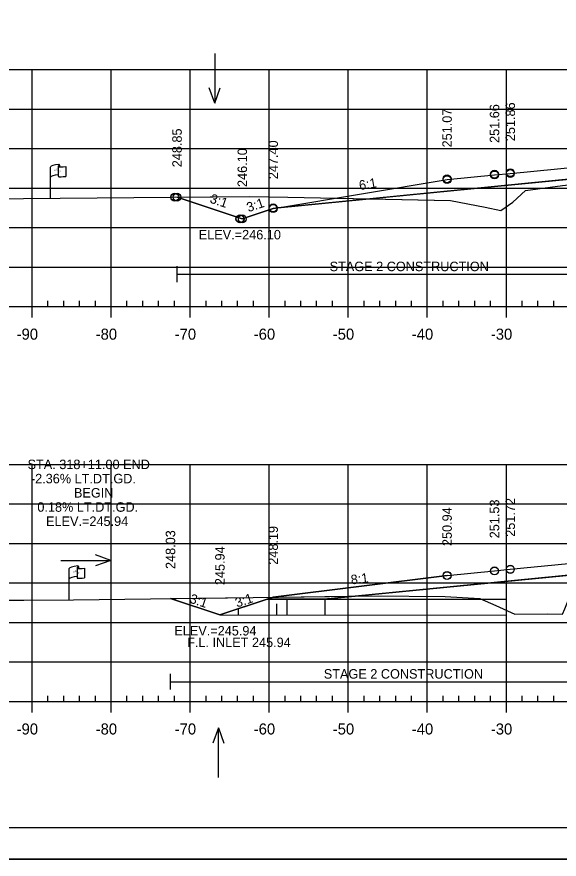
# Model space of a CAD drawing. Extents: x 1365647 to 1367999, y 387113 to 400173.
# Drawn here: x 1365802.2 to 1365870.8, y 398893 to 398999.7 of the extents above; entities that cross this region are included whole.
import ezdxf

# ---------------------------------------------------------------- set-up
doc = ezdxf.new("R2010")
doc.units = 0
for name, color, linetype in [('E_Existing ROW', 7, 'Continuous'), ('R_Alt Surface', 7, 'Continuous'), ('R_Axis', 7, 'Continuous'), ('R_Axis Annot', 7, 'Continuous'), ('R_Border', 7, 'Continuous'), ('R_Border Notes', 7, 'Continuous'), ('R_Contours', 7, 'Continuous'), ('R_Exist Surface', 7, 'Continuous'), ('R_Fin Surface', 7, 'Continuous'), ('R_Fin Surface Annot', 7, 'Continuous'), ('R_Grid', 7, 'Continuous'), ('R_No Plot', 7, 'Continuous'), ('R_Water', 7, 'Continuous'), ('R_Water Annot', 7, 'Continuous'), ('R_Xsect Elev', 7, 'Continuous')]:
    doc.layers.add(name, color=color, linetype=linetype)

msp = doc.modelspace()

# ---------------------------------------------------------------- linework, layer by layer
at = {"layer": 'E_Existing ROW'}
for p, q in [((1365807.57, 398980.88), (1365807.57, 398980.64)), ((1365806.41, 398976.68), (1365806.41, 398980.63)), ((1365807.4, 398980.73), (1365807.4, 398980.71)), ((1365807.4, 398980.71), (1365807.4, 398979.49)), ((1365808.34, 398980.69), (1365808.34, 398979.45)), ((1365808.78, 398925.83), (1365808.78, 398929.78)), ((1365809.78, 398929.88), (1365809.78, 398929.86)), ((1365809.78, 398929.86), (1365809.78, 398928.64)), ((1365809.95, 398930.03), (1365809.95, 398929.79)), ((1365810.71, 398929.84), (1365810.71, 398928.6))]:
    msp.add_line(p, q, dxfattribs=at)
for centre, radius, start, end in [((1365807.48, 398980.73), 0.078, 88.6458, 274.2828), ((1365807.49, 398980.88), 0.0783, 263.0712, 93.9564), ((1365807.48, 398979.49), 0.0783, 180, 273.9564), ((1365809.86, 398929.88), 0.078, 88.6458, 274.2828), ((1365809.87, 398930.03), 0.0783, 263.0712, 93.9564), ((1365809.86, 398928.64), 0.0783, 180, 273.9564)]:
    msp.add_arc(centre, radius, start, end, dxfattribs=at)
for centre, major_axis, ratio, start_param, end_param in [((1365807.99, 398980.68), (-1.58, -0.04), 0.19887, 5.030368, 6.283185), ((1365808.7, 398980.79), (-1.23, -0.13), 0.052933, 0.159456, 1.268315), ((1365807.98, 398979.36), (-1.58, -0.04), 0.19887, 5.083035, 6.194897), ((1365808.7, 398979.55), (-1.23, -0.13), 0.052933, 0.159456, 1.268315), ((1365810.37, 398929.83), (-1.58, -0.04), 0.19887, 5.030368, 6.283185), ((1365811.07, 398929.94), (-1.23, -0.13), 0.052933, 0.159456, 1.268315), ((1365810.36, 398928.51), (-1.58, -0.04), 0.19887, 5.083035, 6.194897), ((1365811.07, 398928.7), (-1.23, -0.13), 0.052933, 0.159456, 1.268315)]:
    msp.add_ellipse(centre, major_axis=major_axis, ratio=ratio, start_param=start_param, end_param=end_param, dxfattribs=at)
at = {"layer": 'R_Alt Surface'}
for points in [[(1365835.17, 398975.47), (1365862.59, 398978.16), (1365894.09, 398981.26), (1365925.59, 398984.34), (1365945.36, 398984.1)], [(1365833.84, 398925.91), (1365841.02, 398925.91), (1365894.09, 398931.12), (1365925.59, 398934.2), (1365945.36, 398933.96)]]:
    msp.add_lwpolyline(points, dxfattribs=at)
at = {"layer": 'R_Axis'}
for p, q in [((1365749.09, 398962.97), (1366039.09, 398962.97)), ((1365804.09, 398961.57), (1365804.09, 398962.97)), ((1365806.09, 398962.97), (1365806.09, 398963.67)), ((1365808.09, 398962.97), (1365808.09, 398963.67)), ((1365810.09, 398962.97), (1365810.09, 398963.67)), ((1365812.09, 398962.97), (1365812.09, 398963.67)), ((1365814.09, 398961.57), (1365814.09, 398962.97)), ((1365816.09, 398962.97), (1365816.09, 398963.67)), ((1365818.09, 398962.97), (1365818.09, 398963.67)), ((1365820.09, 398962.97), (1365820.09, 398963.67)), ((1365822.09, 398962.97), (1365822.09, 398963.67)), ((1365824.09, 398961.57), (1365824.09, 398962.97)), ((1365826.09, 398962.97), (1365826.09, 398963.67)), ((1365828.09, 398962.97), (1365828.09, 398963.67)), ((1365830.09, 398962.97), (1365830.09, 398963.67)), ((1365832.09, 398962.97), (1365832.09, 398963.67)), ((1365834.09, 398961.57), (1365834.09, 398962.97)), ((1365836.09, 398962.97), (1365836.09, 398963.67)), ((1365838.09, 398962.97), (1365838.09, 398963.67)), ((1365840.09, 398962.97), (1365840.09, 398963.67)), ((1365842.09, 398962.97), (1365842.09, 398963.67)), ((1365844.09, 398961.57), (1365844.09, 398962.97)), ((1365846.09, 398962.97), (1365846.09, 398963.67)), ((1365848.09, 398962.97), (1365848.09, 398963.67)), ((1365850.09, 398962.97), (1365850.09, 398963.67)), ((1365852.09, 398962.97), (1365852.09, 398963.67)), ((1365854.09, 398961.57), (1365854.09, 398962.97)), ((1365856.09, 398962.97), (1365856.09, 398963.67)), ((1365858.09, 398962.97), (1365858.09, 398963.67)), ((1365860.09, 398962.97), (1365860.09, 398963.67)), ((1365862.09, 398962.97), (1365862.09, 398963.67)), ((1365864.09, 398961.57), (1365864.09, 398962.97)), ((1365866.09, 398962.97), (1365866.09, 398963.67)), ((1365868.09, 398962.97), (1365868.09, 398963.67)), ((1365870.09, 398962.97), (1365870.09, 398963.67)), ((1365806.09, 398912.97), (1365806.09, 398913.67)), ((1365808.09, 398912.97), (1365808.09, 398913.67)), ((1365810.09, 398912.97), (1365810.09, 398913.67)), ((1365812.09, 398912.97), (1365812.09, 398913.67)), ((1365816.09, 398912.97), (1365816.09, 398913.67)), ((1365818.09, 398912.97), (1365818.09, 398913.67)), ((1365820.09, 398912.97), (1365820.09, 398913.67)), ((1365822.09, 398912.97), (1365822.09, 398913.67)), ((1365826.09, 398912.97), (1365826.09, 398913.67)), ((1365828.09, 398912.97), (1365828.09, 398913.67)), ((1365830.09, 398912.97), (1365830.09, 398913.67)), ((1365832.09, 398912.97), (1365832.09, 398913.67)), ((1365836.09, 398912.97), (1365836.09, 398913.67)), ((1365838.09, 398912.97), (1365838.09, 398913.67)), ((1365840.09, 398912.97), (1365840.09, 398913.67)), ((1365842.09, 398912.97), (1365842.09, 398913.67)), ((1365846.09, 398912.97), (1365846.09, 398913.67)), ((1365848.09, 398912.97), (1365848.09, 398913.67)), ((1365850.09, 398912.97), (1365850.09, 398913.67)), ((1365852.09, 398912.97), (1365852.09, 398913.67)), ((1365856.09, 398912.97), (1365856.09, 398913.67)), ((1365858.09, 398912.97), (1365858.09, 398913.67)), ((1365860.09, 398912.97), (1365860.09, 398913.67)), ((1365862.09, 398912.97), (1365862.09, 398913.67)), ((1365866.09, 398912.97), (1365866.09, 398913.67)), ((1365868.09, 398912.97), (1365868.09, 398913.67)), ((1365870.09, 398912.97), (1365870.09, 398913.67)), ((1365749.09, 398912.97), (1366039.09, 398912.97)), ((1365804.09, 398911.57), (1365804.09, 398912.97)), ((1365814.09, 398911.57), (1365814.09, 398912.97)), ((1365824.09, 398911.57), (1365824.09, 398912.97)), ((1365834.09, 398911.57), (1365834.09, 398912.97)), ((1365844.09, 398911.57), (1365844.09, 398912.97)), ((1365854.09, 398911.57), (1365854.09, 398912.97)), ((1365864.09, 398911.57), (1365864.09, 398912.97))]:
    msp.add_line(p, q, dxfattribs=at)
at = {"layer": 'R_Border'}
msp.add_line((1366052.27, 398896.97), (1365736.09, 398896.97), dxfattribs=at)
at = {"layer": 'R_Contours'}
for p, q in [((1365882.32, 398980.1), (1365862.59, 398978.16)), ((1365862.59, 398978.16), (1365846.83, 398976.61)), ((1365882.23, 398929.96), (1365844.95, 398926.3))]:
    msp.add_line(p, q, dxfattribs=at)
for points in [[(1365846.83, 398976.61), (1365857.04, 398976.41), (1365861.42, 398975.56), (1365863.4, 398975.12), (1365864.89, 398976.17), (1365866.52, 398977.65), (1365871.2, 398978.3), (1365873.03, 398978.51), (1365873.58, 398978.55), (1365877.74, 398978.66), (1365881.66, 398979.13), (1365882.32, 398979.21)], [(1365844.95, 398926.3), (1365847.19, 398926.33), (1365856.37, 398926.25), (1365860.74, 398925.99), (1365862.78, 398925.11), (1365865.16, 398924.02), (1365869.25, 398924.05), (1365871.2, 398924.01), (1365871.49, 398924.7), (1365872.54, 398927.32), (1365874.47, 398927.78), (1365874.71, 398928), (1365877.64, 398928.43), (1365879.32, 398928.62), (1365880.87, 398928.82), (1365882.23, 398928.99)]]:
    msp.add_lwpolyline(points, dxfattribs=at)
for points in [[(1365822.42, 398976.82), (1365831.59, 398976.92), (1365836.43, 398976.82), (1365846.83, 398976.61), (1365835.17, 398975.47), (1365834.59, 398975.37), (1365830.68, 398974.07)], [(1365821.59, 398926), (1365832.06, 398926.13), (1365844.95, 398926.3), (1365841.02, 398925.91), (1365833.84, 398925.91), (1365827.85, 398923.91)]]:
    msp.add_lwpolyline(points, close=True, dxfattribs=at)
at = {"layer": 'R_Exist Surface'}
for points in [[(1365798.28, 398976.61), (1365821.64, 398976.82), (1365831.59, 398976.92), (1365836.43, 398976.82), (1365857.04, 398976.41), (1365861.42, 398975.56), (1365863.4, 398975.12), (1365864.89, 398976.17), (1365866.52, 398977.65), (1365871.2, 398978.3)], [(1365791.63, 398925.79), (1365803.05, 398925.77), (1365809.32, 398925.84), (1365832.06, 398926.13), (1365847.19, 398926.33), (1365856.37, 398926.25), (1365860.74, 398925.99), (1365862.78, 398925.11), (1365865.16, 398924.02), (1365869.25, 398924.05), (1365871.2, 398924.01)]]:
    msp.add_lwpolyline(points, dxfattribs=at)
at = {"layer": 'R_Fin Surface'}
for p, q in [((1365856.59, 398928.91), (1365834.59, 398926.16)), ((1365827.85, 398923.91), (1365821.59, 398926)), ((1365834.59, 398926.16), (1365827.85, 398923.91))]:
    msp.add_line(p, q, dxfattribs=at)
for points in [[(1365822.42, 398976.82), (1365830.68, 398974.07), (1365834.59, 398975.37), (1365835.17, 398975.47), (1365856.59, 398979.04), (1365862.59, 398979.63), (1365864.59, 398979.82), (1365894.09, 398982.71), (1365923.59, 398985.61), (1365925.59, 398985.8), (1365931.59, 398986.39), (1365945.36, 398984.1), (1365953.59, 398982.72), (1365975.15, 398975.54)], [(1365821.59, 398926), (1365827.85, 398923.91), (1365833.84, 398925.91), (1365834.59, 398926.16), (1365856.59, 398928.91), (1365862.59, 398929.49), (1365864.59, 398929.69), (1365894.09, 398932.58), (1365923.59, 398935.47), (1365925.59, 398935.67), (1365931.59, 398936.26), (1365945.36, 398933.96), (1365953.59, 398932.59), (1365969.8, 398927.19), (1365975.39, 398925.32), (1365975.51, 398925.28), (1365975.99, 398925.12), (1365977.09, 398924.76), (1365977.2, 398924.72), (1365977.23, 398924.71), (1365978.55, 398924.27), (1365982.45, 398922.97), (1365987.4, 398924.62)]]:
    msp.add_lwpolyline(points, dxfattribs=at)
at = {"layer": 'R_Grid'}
for p, q in [((1365749.09, 398992.97), (1366039.09, 398992.97)), ((1365804.09, 398962.97), (1365804.09, 398992.97)), ((1365814.09, 398962.97), (1365814.09, 398992.97)), ((1365824.09, 398962.97), (1365824.09, 398992.97)), ((1365834.09, 398962.97), (1365834.09, 398992.97)), ((1365844.09, 398962.97), (1365844.09, 398992.97)), ((1365854.09, 398962.97), (1365854.09, 398992.97)), ((1365864.09, 398962.97), (1365864.09, 398992.97)), ((1365749.09, 398987.97), (1366039.09, 398987.97)), ((1365749.09, 398982.97), (1366039.09, 398982.97)), ((1365749.09, 398977.97), (1366039.09, 398977.97)), ((1365749.09, 398972.97), (1366039.09, 398972.97)), ((1365749.09, 398967.97), (1366039.09, 398967.97)), ((1365749.09, 398962.97), (1366039.09, 398962.97)), ((1365749.09, 398942.97), (1366039.09, 398942.97)), ((1365804.09, 398912.97), (1365804.09, 398942.97)), ((1365814.09, 398912.97), (1365814.09, 398942.97)), ((1365824.09, 398912.97), (1365824.09, 398942.97)), ((1365834.09, 398912.97), (1365834.09, 398942.97)), ((1365844.09, 398912.97), (1365844.09, 398942.97)), ((1365854.09, 398912.97), (1365854.09, 398942.97)), ((1365864.09, 398912.97), (1365864.09, 398942.97)), ((1365749.09, 398937.97), (1366039.09, 398937.97)), ((1365749.09, 398932.97), (1366039.09, 398932.97)), ((1365749.09, 398927.97), (1366039.09, 398927.97)), ((1365749.09, 398922.97), (1366039.09, 398922.97)), ((1365749.09, 398917.97), (1366039.09, 398917.97)), ((1365749.09, 398912.97), (1366039.09, 398912.97))]:
    msp.add_line(p, q, dxfattribs=at)
at = {"layer": 'R_No Plot'}
for p, q in [((1365841.12, 398925.91), (1365841.12, 398923.9)), ((1365835, 398925.31), (1365835, 398923.91)), ((1365723.69, 398892.99), (1366057.03, 398892.99))]:
    msp.add_line(p, q, dxfattribs=at)
msp.add_lwpolyline([(1365723.69, 399106.32), (1366057.03, 399106.32), (1366057.03, 398892.99), (1365723.69, 398892.99)], close=True, dxfattribs=at)
for centre in [(1365862.59, 398979.73), (1365862.59, 398979.72), (1365862.59, 398979.63), (1365864.59, 398979.92), (1365864.59, 398979.91), (1365864.59, 398979.82), (1365856.59, 398979.14), (1365856.59, 398979.13), (1365856.59, 398979.04), (1365822.13, 398976.82), (1365822.16, 398976.82), (1365822.42, 398976.82), (1365834.59, 398975.47), (1365834.59, 398975.46), (1365834.59, 398975.37), (1365830.38, 398974.07), (1365830.42, 398974.07), (1365830.68, 398974.07), (1365862.59, 398929.5), (1365862.59, 398929.49), (1365862.59, 398929.48), (1365864.59, 398929.7), (1365864.59, 398929.69), (1365864.59, 398929.68), (1365856.59, 398928.92), (1365856.59, 398928.91), (1365856.59, 398928.89)]:
    msp.add_circle(centre, 0.5, dxfattribs=at)
at = {"layer": 'R_Water'}
for p, q in [((1365822.42, 398966.06), (1365822.42, 398968.06)), ((1365822.42, 398967.06), (1365882.32, 398967.06)), ((1365833.84, 398925.91), (1365864.1, 398925.89)), ((1365836.34, 398923.9), (1365836.34, 398925.9)), ((1365838.62, 398925.91), (1365864.09, 398925.89)), ((1365830.22, 398923.91), (1365830.22, 398924.7)), ((1365827.85, 398923.91), (1365864.09, 398923.89)), ((1365821.59, 398914.46), (1365821.59, 398916.46)), ((1365821.59, 398915.46), (1365882.23, 398915.46))]:
    msp.add_line(p, q, dxfattribs=at)
at = {"layer": 'R_Water Annot'}
for p, q in [((1365827.2, 398995.02), (1365827.2, 398988.74)), ((1365827.2, 398988.74), (1365826.5, 398990.66)), ((1365827.2, 398988.74), (1365827.9, 398990.66)), ((1365807.74, 398930.82), (1365814.03, 398930.82)), ((1365814.03, 398930.82), (1365812.1, 398931.52)), ((1365814.03, 398930.82), (1365812.1, 398930.12)), ((1365827.66, 398909.62), (1365826.96, 398907.69)), ((1365827.66, 398903.33), (1365827.66, 398909.62)), ((1365827.66, 398909.62), (1365828.36, 398907.69))]:
    msp.add_line(p, q, dxfattribs=at)

# ---------------------------------------------------------------- texts
at = {"layer": 'E_Existing ROW'}
for s, height, rotation, p in [('R ', 0.2, 9.9884, (1365806.93, 398980.13)), (' O', 0.2, 9.9884, (1365807.07, 398980.18)), ('W', 0.2, 351.1788, (1365807.4, 398980.01)), ('DWB 11-9-07', 0.001, 90, (1365807.57, 398980.64)), ('DWB 11-9-07', 0.001, 5.0717, (1365808.33, 398979.45)), ('DWB 11-9-07', 0.001, 90, (1365806.41, 398976.68)), ('DWB 11-9-07', 0.001, 90, (1365809.95, 398929.79)), ('R ', 0.2, 9.9884, (1365809.3, 398929.28)), (' O', 0.2, 9.9884, (1365809.45, 398929.33)), ('W', 0.2, 351.1788, (1365809.78, 398929.16)), ('DWB 11-9-07', 0.001, 5.0717, (1365810.7, 398928.6)), ('DWB 11-9-07', 0.001, 90, (1365808.78, 398925.83))]:
    msp.add_text(s, height=height, rotation=rotation, dxfattribs=at).set_placement(p)
at = {"layer": 'R_Axis Annot'}
for s, p in [('-90', (1365802.13, 398958.77)), ('-80', (1365812.13, 398958.77)), ('-70', (1365822.13, 398958.77)), ('-60', (1365832.13, 398958.77)), ('-50', (1365842.13, 398958.77)), ('-40', (1365852.13, 398958.77)), ('-30', (1365862.13, 398958.77)), ('-90', (1365802.13, 398908.77)), ('-80', (1365812.13, 398908.77)), ('-70', (1365822.13, 398908.77)), ('-60', (1365832.13, 398908.77)), ('-50', (1365842.13, 398908.77)), ('-40', (1365852.13, 398908.77)), ('-30', (1365862.13, 398908.77))]:
    msp.add_text(s, height=1.4, dxfattribs=at).set_placement(p)
at = {"layer": 'R_Border Notes'}
for s, p in [('ELEV.=246.10', (1365825.17, 398971.47)), ('ELEV.=245.94', (1365822.08, 398921.31))]:
    msp.add_text(s, height=1.2, dxfattribs=at).set_placement(p)
at = {"layer": 'R_Fin Surface Annot'}
for s, rotation, p in [('6:1', 9.4624, (1365845.55, 398977.71)), ('3:1', 341.5651, (1365826.49, 398976.15)), ('3:1', 18.4349, (1365831.46, 398974.91)), ('8:1', 7.125, (1365844.48, 398927.77)), ('3:1', 341.5651, (1365823.93, 398925.49)), ('3:1', 18.4349, (1365830.02, 398924.84))]:
    msp.add_text(s, height=1.2, rotation=rotation, dxfattribs=at).set_placement(p)
at = {"layer": 'R_Water'}
for s, p in [('STAGE 2 CONSTRUCTION', (1365841.73, 398967.45)), ('STA. 318+11.00 END', (1365803.51, 398942.38)), ('-2.36% LT.DT.GD.', (1365803.93, 398940.58)), ('BEGIN', (1365809.38, 398938.78)), ('0.18% LT.DT.GD.', (1365804.75, 398936.98)), ('ELEV.=245.94', (1365805.85, 398935.18)), ('F.L. INLET 245.94', (1365823.7, 398919.84)), ('STAGE 2 CONSTRUCTION', (1365840.99, 398915.85))]:
    msp.add_text(s, height=1.2, dxfattribs=at).set_placement(p)
at = {"layer": 'R_Xsect Elev'}
for s, p in [('251.66', (1365863.19, 398983.69)), ('251.86', (1365865.19, 398983.91)), ('251.07', (1365857.19, 398983.12)), ('248.85', (1365823.02, 398980.61)), ('246.10', (1365831.28, 398978.11)), ('247.40', (1365835.19, 398979.1)), ('251.53', (1365863.19, 398933.62)), ('251.72', (1365865.19, 398933.81)), ('250.94', (1365857.19, 398932.64)), ('248.19', (1365835.19, 398930.27)), ('248.03', (1365822.19, 398929.73)), ('245.94', (1365828.45, 398927.69))]:
    msp.add_text(s, height=1.2, rotation=90, dxfattribs=at).set_placement(p)

doc.saveas('drawing.dxf')
